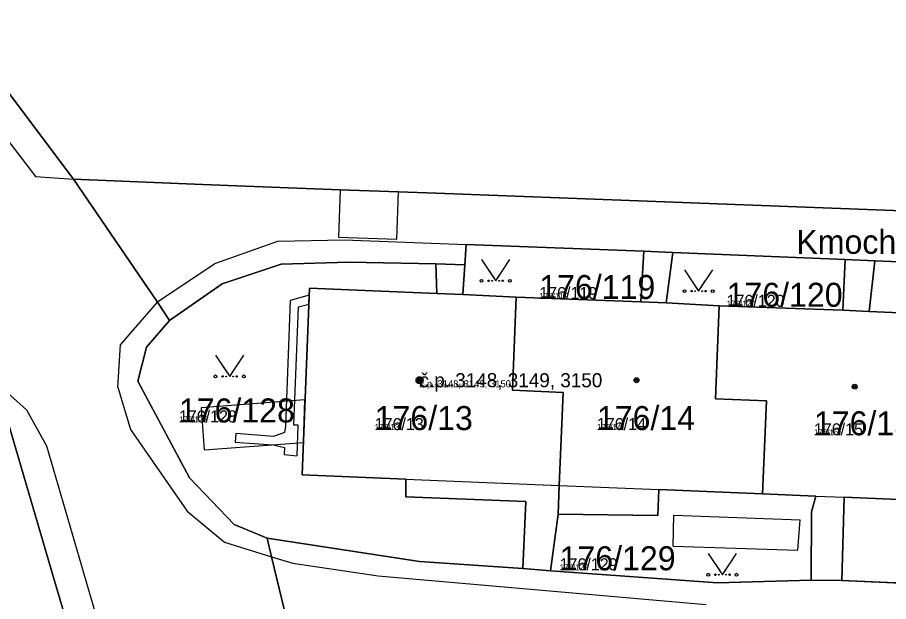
# Model space of a CAD drawing. Extents: x -759873 to -758487, y -975024 to -973516.
# Drawn here: x -759724.3 to -759662.7, y -974881.1 to -974839.8 of the extents above; entities that cross this region are included whole.
import ezdxf

# ---------------------------------------------------------------- set-up
doc = ezdxf.new("R2010")
doc.units = 0
for name, color, linetype in [('KAT_02_hranice parcel', 7, 'Continuous'), ('KAT_03_1000_st čísla parcelní', 7, 'Continuous'), ('KAT_03_1000_čísla parcelní', 7, 'Continuous'), ('KAT_03_1000_čísla popisná', 7, 'Continuous'), ('KAT_03_250_st čísla parcelní', 7, 'Continuous'), ('KAT_03_250_čísla parcelní', 7, 'Continuous'), ('KAT_03_250_čísla popisná', 7, 'Continuous'), ('KAT_03_500_st čísla parcelní', 7, 'Continuous'), ('KAT_03_500_čísla parcelní', 7, 'Continuous'), ('KAT_03_500_čísla popisná', 7, 'Continuous'), ('KAT_04_vnitřní kresba', 7, 'Continuous'), ('KAT_05_1000_značky kultur', 7, 'Continuous'), ('KAT_05_250_značky kultur', 7, 'Continuous'), ('KAT_05_500_značky kultur', 7, 'Continuous'), ('KAT_07_1000_značky budov', 7, 'Continuous'), ('KAT_07_250_značky budov', 7, 'Continuous'), ('KAT_07_500_značky budov', 7, 'Continuous'), ('KAT_10_věcná břemena', 7, 'Continuous'), ('KAT_13_popis', 7, 'Continuous'), ('KAT_14_plocha_budovy', 7, 'Continuous'), ('KAT_14_plocha_pozemek', 7, 'Continuous')]:
    doc.layers.add(name, color=color, linetype=linetype)

msp = doc.modelspace()

# ---------------------------------------------------------------- linework, layer by layer
at = {"layer": 'KAT_02_hranice parcel'}
for p, q in [((-759677.93, -974856.42), (-759679.98, -974856.34)), ((-759677.93, -974856.42), (-759665.73, -974856.93)), ((-759663.64, -974857.01), (-759665.73, -974856.93)), ((-759663.64, -974857.01), (-759647.4, -974857.67)), ((-759692.65, -974857.3), (-759694.7, -974857.23)), ((-759686.6, -974878.96), (-759686.05, -974874.96)), ((-759688.56, -974878.81), (-759686.6, -974878.96)), ((-759668.14, -974879.63), (-759665.96, -974879.65)), ((-759665.96, -974879.65), (-759649.68, -974880.37))]:
    msp.add_line(p, q, dxfattribs=at)
for points in [[(-759720.36, -974851.23), (-759726.2, -974843.46), (-759733.59, -974836.28), (-759747.09, -974826.92)], [(-759613.51, -974855.38), (-759629.09, -974854.78), (-759656.08, -974853.68), (-759679.76, -974852.8), (-759694.68, -974852.23), (-759697.34, -974852.13), (-759701.47, -974851.98), (-759711.23, -974851.62), (-759720.36, -974851.23)], [(-759713.55, -974861.23), (-759714.42, -974859.95), (-759720.36, -974851.23)], [(-759692.65, -974857.3), (-759692.55, -974855.85), (-759679.98, -974856.34)], [(-759679.98, -974856.34), (-759680.2, -974859.92), (-759689.02, -974859.59)], [(-759674.64, -974860.19), (-759678.4, -974860), (-759677.93, -974856.42)], [(-759665.73, -974856.93), (-759665.9, -974860.52), (-759674.64, -974860.19)], [(-759656.41, -974860.94), (-759664.04, -974860.6), (-759663.64, -974857.01)], [(-759713.55, -974861.23), (-759709.84, -974858.64), (-759705.65, -974857.24), (-759700.87, -974857.12), (-759694.7, -974857.23)], [(-759694.7, -974857.23), (-759694.64, -974859.32), (-759703.66, -974858.95), (-759704.17, -974872.17), (-759696.82, -974872.47), (-759696.84, -974873.72), (-759688.34, -974874.06), (-759688.56, -974878.81)], [(-759689.02, -974859.59), (-759692.8, -974859.4), (-759692.65, -974857.3)], [(-759686.05, -974874.96), (-759685.97, -974872.92), (-759685.69, -974866.33), (-759689.29, -974866.18), (-759689.02, -974859.59)], [(-759671.59, -974873.52), (-759671.31, -974866.93), (-759674.91, -974866.78), (-759674.64, -974860.19)], [(-759706.64, -974876.66), (-759708.99, -974875.68), (-759712.14, -974872.37), (-759715.8, -974865.54), (-759715.19, -974863.12), (-759713.55, -974861.23)], [(-759726.65, -974903.86), (-759722.01, -974906.18), (-759718.12, -974905.68), (-759715.36, -974903.46), (-759715.21, -974901.51), (-759717.33, -974894.35), (-759721.59, -974880.08), (-759725.83, -974865.65)], [(-759686.05, -974874.96), (-759679, -974875.06), (-759678.93, -974873.21), (-759671.59, -974873.52)], [(-759671.59, -974873.52), (-759667.8, -974873.67), (-759668.11, -974874.8), (-759668.14, -974879.63)], [(-759665.96, -974879.65), (-759665.8, -974873.76), (-759656.96, -974874.12)], [(-759706.64, -974876.66), (-759695.86, -974878.31), (-759688.56, -974878.81)], [(-759704.55, -974885.39), (-759706.33, -974877.97), (-759706.64, -974876.66)], [(-759686.6, -974878.96), (-759674.76, -974879.81), (-759668.14, -974879.63)]]:
    msp.add_lwpolyline(points, dxfattribs=at)
at = {"layer": 'KAT_03_1000_čísla popisná'}
msp.add_circle((-759695.86, -974865.47), 0.25, dxfattribs=at)
at = {"layer": 'KAT_03_250_čísla popisná'}
msp.add_circle((-759695.86, -974865.47), 0.0625, dxfattribs=at)
at = {"layer": 'KAT_03_500_čísla popisná'}
msp.add_circle((-759695.86, -974865.47), 0.125, dxfattribs=at)
at = {"layer": 'KAT_04_vnitřní kresba'}
for p, q in [((-759727.75, -974844.9), (-759723.04, -974851.05)), ((-759723.04, -974851.05), (-759720.36, -974851.23)), ((-759710.35, -974857.21), (-759705.9, -974855.63)), ((-759705.9, -974855.63), (-759701.2, -974855.52)), ((-759701.2, -974855.52), (-759692.55, -974855.85)), ((-759714.35, -974859.86), (-759710.35, -974857.21)), ((-759694.64, -974859.32), (-759692.8, -974859.4)), ((-759717.03, -974862.96), (-759714.42, -974859.95)), ((-759714.42, -974859.95), (-759714.35, -974859.86)), ((-759680.2, -974859.92), (-759678.4, -974860)), ((-759665.9, -974860.52), (-759664.04, -974860.6)), ((-759717.21, -974865.95), (-759717.03, -974862.96)), ((-759725.83, -974865.65), (-759723.69, -974867.57)), ((-759717.21, -974865.95), (-759716.32, -974868.96)), ((-759723.69, -974867.57), (-759722.27, -974870.12)), ((-759716.32, -974868.96), (-759712.31, -974874.74)), ((-759722.27, -974870.12), (-759715.38, -974893.73)), ((-759696.82, -974872.47), (-759685.97, -974872.92)), ((-759685.97, -974872.92), (-759678.93, -974873.21)), ((-759667.8, -974873.67), (-759665.8, -974873.76)), ((-759712.31, -974874.74), (-759709.67, -974876.94)), ((-759677.91, -974877.22), (-759677.85, -974875.02)), ((-759677.85, -974875.02), (-759668.92, -974875.36)), ((-759669.08, -974877.51), (-759668.92, -974875.36)), ((-759709.67, -974876.94), (-759706.33, -974877.97)), ((-759677.91, -974877.22), (-759669.08, -974877.51)), ((-759706.33, -974877.97), (-759704.82, -974878.43)), ((-759704.82, -974878.43), (-759698.79, -974879.31)), ((-759698.79, -974879.31), (-759675.58, -974881.34))]:
    msp.add_line(p, q, dxfattribs=at)
at = {"layer": 'KAT_05_1000_značky kultur'}
for points in [[(-759691.47, -974856.929), (-759690.47, -974858.43), (-759689.47, -974856.929)], [(-759677.11, -974857.659), (-759676.11, -974859.16), (-759675.11, -974857.659)], [(-759710.3, -974863.699), (-759709.3, -974865.2), (-759708.3, -974863.699)], [(-759675.42, -974877.739), (-759674.42, -974879.24), (-759673.42, -974877.739)]]:
    msp.add_lwpolyline(points, dxfattribs=at)
for centre in [(-759691.47, -974858.429), (-759689.47, -974858.429), (-759677.11, -974859.159), (-759675.11, -974859.159), (-759710.3, -974865.199), (-759708.3, -974865.199), (-759675.42, -974879.239), (-759673.42, -974879.239)]:
    msp.add_circle(centre, 0.1, dxfattribs=at)
at = {"layer": 'KAT_05_250_značky kultur'}
for points in [[(-759690.72, -974858.055), (-759690.47, -974858.43), (-759690.22, -974858.055)], [(-759676.36, -974858.785), (-759676.11, -974859.16), (-759675.86, -974858.785)], [(-759709.55, -974864.825), (-759709.3, -974865.2), (-759709.05, -974864.825)], [(-759674.67, -974878.865), (-759674.42, -974879.24), (-759674.17, -974878.865)]]:
    msp.add_lwpolyline(points, dxfattribs=at)
for centre in [(-759690.72, -974858.43), (-759690.22, -974858.43), (-759676.36, -974859.16), (-759675.86, -974859.16), (-759709.55, -974865.2), (-759709.05, -974865.2), (-759674.67, -974879.24), (-759674.17, -974879.24)]:
    msp.add_circle(centre, 0.025, dxfattribs=at)
at = {"layer": 'KAT_05_500_značky kultur'}
for points in [[(-759690.97, -974857.679), (-759690.47, -974858.43), (-759689.97, -974857.679)], [(-759676.61, -974858.41), (-759676.11, -974859.16), (-759675.61, -974858.41)], [(-759709.8, -974864.449), (-759709.3, -974865.2), (-759708.8, -974864.449)], [(-759674.92, -974878.49), (-759674.42, -974879.24), (-759673.92, -974878.49)]]:
    msp.add_lwpolyline(points, dxfattribs=at)
for centre in [(-759690.97, -974858.43), (-759689.97, -974858.43), (-759676.61, -974859.16), (-759675.61, -974859.16), (-759709.8, -974865.2), (-759708.8, -974865.2), (-759674.92, -974879.24), (-759673.92, -974879.24)]:
    msp.add_circle(centre, 0.05, dxfattribs=at)
at = {"layer": 'KAT_07_1000_značky budov'}
for centre in [(-759695.867, -974865.469), (-759680.507, -974865.469), (-759665.057, -974865.929)]:
    msp.add_circle(centre, 0.175, dxfattribs=at)
at = {"layer": 'KAT_07_250_značky budov'}
for centre in [(-759695.862, -974865.47), (-759680.502, -974865.47), (-759665.052, -974865.93)]:
    msp.add_circle(centre, 0.0437, dxfattribs=at)
at = {"layer": 'KAT_07_500_značky budov'}
for centre in [(-759695.863, -974865.47), (-759680.503, -974865.47), (-759665.053, -974865.93)]:
    msp.add_circle(centre, 0.0875, dxfattribs=at)
at = {"layer": 'KAT_10_věcná břemena'}
for points in [[(-759697.34, -974852.13), (-759701.47, -974851.98), (-759701.59, -974855.33), (-759697.46, -974855.48)], [(-759703.7, -974860.08), (-759703.68, -974859.45), (-759705.02, -974859.82), (-759705.35, -974868.72), (-759705.41, -974869.18), (-759706.21, -974869.45), (-759708.87, -974869.25), (-759708.91, -974869.85), (-759706.22, -974870.05), (-759705.43, -974870.24), (-759705.44, -974870.74), (-759704.53, -974870.83), (-759704.46, -974868.66), (-759704.75, -974868.65), (-759704.44, -974860.28)], [(-759711.33, -974867.42), (-759711.1, -974870.41), (-759704.08, -974869.88), (-759703.97, -974866.86)]]:
    msp.add_lwpolyline(points, close=True, dxfattribs=at)
at = {"layer": 'KAT_14_plocha_budovy'}
msp.add_lwpolyline([(-759678.4, -974860), (-759680.2, -974859.92), (-759689.02, -974859.59), (-759692.8, -974859.4), (-759694.64, -974859.32), (-759703.66, -974858.95), (-759704.17, -974872.17), (-759696.82, -974872.47), (-759685.97, -974872.92), (-759678.93, -974873.21), (-759671.59, -974873.52), (-759667.8, -974873.67), (-759665.8, -974873.76), (-759656.96, -974874.12), (-759656.41, -974860.94), (-759664.04, -974860.6), (-759665.9, -974860.52), (-759674.64, -974860.19)], close=True, dxfattribs=at)
at = {"layer": 'KAT_14_plocha_pozemek'}
for points in [[(-759779.06, -974769.72), (-759779.44, -974777.04), (-759772.97, -974781.39), (-759761.49, -974788.95), (-759760.72, -974789.46), (-759745.11, -974799.84), (-759733.13, -974807.82), (-759734.33, -974809.6), (-759736.06, -974812.44), (-759729.75, -974816.63), (-759737.09, -974827.63), (-759744.46, -974822.74), (-759747.09, -974826.92), (-759733.59, -974836.28), (-759726.2, -974843.46), (-759720.36, -974851.23), (-759711.23, -974851.62), (-759701.47, -974851.98), (-759697.34, -974852.13), (-759694.68, -974852.23), (-759679.76, -974852.8), (-759656.08, -974853.68)], [(-759704.55, -974885.39), (-759706.33, -974877.97), (-759706.64, -974876.66), (-759708.99, -974875.68), (-759712.14, -974872.37), (-759715.8, -974865.54), (-759715.19, -974863.12), (-759713.55, -974861.23), (-759714.42, -974859.95), (-759720.36, -974851.23), (-759726.2, -974843.46)], [(-759656.08, -974853.68), (-759679.76, -974852.8), (-759694.68, -974852.23), (-759697.34, -974852.13), (-759701.47, -974851.98), (-759711.23, -974851.62), (-759720.36, -974851.23), (-759714.42, -974859.95), (-759713.55, -974861.23), (-759709.84, -974858.64), (-759705.65, -974857.24), (-759700.87, -974857.12), (-759694.7, -974857.23), (-759692.65, -974857.3), (-759692.55, -974855.85), (-759679.98, -974856.34), (-759677.93, -974856.42), (-759665.73, -974856.93), (-759663.64, -974857.01), (-759647.4, -974857.67)], [(-759725.83, -974865.65), (-759721.59, -974880.08), (-759717.33, -974894.35)], [(-759649.68, -974880.37), (-759665.96, -974879.65), (-759668.14, -974879.63), (-759674.76, -974879.81), (-759686.6, -974878.96), (-759688.56, -974878.81), (-759695.86, -974878.31), (-759706.64, -974876.66), (-759706.33, -974877.97), (-759704.55, -974885.39), (-759692.32, -974885.8), (-759692.32, -974891.5), (-759674.78, -974892.27), (-759648.58, -974893.39)]]:
    msp.add_lwpolyline(points, dxfattribs=at)
for points in [[(-759717.33, -974894.35), (-759721.59, -974880.08), (-759725.83, -974865.65), (-759731.62, -974862.36), (-759740.87, -974878.88), (-759741.24, -974879.53), (-759741.85, -974880.62), (-759756.7, -974872.25), (-759781.8, -974858.13), (-759786.5, -974855.48), (-759787.37, -974859.06), (-759787.62, -974860.09), (-759787.96, -974861.21), (-759790.8, -974870.73), (-759779.51, -974876.07), (-759763.52, -974883.39), (-759745.63, -974891.96), (-759725.52, -974901.55), (-759726.65, -974903.86), (-759722.01, -974906.18), (-759718.12, -974905.68), (-759715.36, -974903.46), (-759715.21, -974901.51)], [(-759692.65, -974857.3), (-759692.8, -974859.4), (-759689.02, -974859.59), (-759680.2, -974859.92), (-759679.98, -974856.34), (-759692.55, -974855.85)], [(-759678.93, -974873.21), (-759671.59, -974873.52), (-759671.31, -974866.93), (-759674.91, -974866.78), (-759674.64, -974860.19), (-759678.4, -974860), (-759677.93, -974856.42), (-759679.98, -974856.34), (-759680.2, -974859.92), (-759689.02, -974859.59), (-759689.29, -974866.18), (-759685.69, -974866.33), (-759685.97, -974872.92), (-759686.05, -974874.96), (-759679, -974875.06)], [(-759677.93, -974856.42), (-759678.4, -974860), (-759674.64, -974860.19), (-759665.9, -974860.52), (-759665.73, -974856.93)], [(-759656.41, -974860.94), (-759664.04, -974860.6), (-759663.64, -974857.01), (-759665.73, -974856.93), (-759665.9, -974860.52), (-759674.64, -974860.19), (-759674.91, -974866.78), (-759671.31, -974866.93), (-759671.59, -974873.52), (-759667.8, -974873.67), (-759668.11, -974874.8), (-759668.14, -974879.63), (-759665.96, -974879.65), (-759665.8, -974873.76), (-759656.96, -974874.12)], [(-759663.64, -974857.01), (-759664.04, -974860.6), (-759656.41, -974860.94), (-759647.46, -974861.28), (-759647.4, -974857.67)], [(-759688.56, -974878.81), (-759688.34, -974874.06), (-759696.84, -974873.72), (-759696.82, -974872.47), (-759704.17, -974872.17), (-759703.66, -974858.95), (-759694.64, -974859.32), (-759694.7, -974857.23), (-759700.87, -974857.12), (-759705.65, -974857.24), (-759709.84, -974858.64), (-759713.55, -974861.23), (-759715.19, -974863.12), (-759715.8, -974865.54), (-759712.14, -974872.37), (-759708.99, -974875.68), (-759706.64, -974876.66), (-759695.86, -974878.31)], [(-759696.82, -974872.47), (-759696.84, -974873.72), (-759688.34, -974874.06), (-759688.56, -974878.81), (-759686.6, -974878.96), (-759686.05, -974874.96), (-759685.97, -974872.92), (-759685.69, -974866.33), (-759689.29, -974866.18), (-759689.02, -974859.59), (-759692.8, -974859.4), (-759692.65, -974857.3), (-759694.7, -974857.23), (-759694.64, -974859.32), (-759703.66, -974858.95), (-759704.17, -974872.17)], [(-759674.76, -974879.81), (-759668.14, -974879.63), (-759668.11, -974874.8), (-759667.8, -974873.67), (-759671.59, -974873.52), (-759678.93, -974873.21), (-759679, -974875.06), (-759686.05, -974874.96), (-759686.6, -974878.96)], [(-759649.68, -974880.37), (-759649.32, -974874.44), (-759656.96, -974874.12), (-759665.8, -974873.76), (-759665.96, -974879.65)]]:
    msp.add_lwpolyline(points, close=True, dxfattribs=at)

# ---------------------------------------------------------------- texts
at = {"layer": 'KAT_03_1000_st čísla parcelní'}
for s, p in [('176/13', (-759699.04, -974869)), ('176/14', (-759683.31, -974869)), ('176/15', (-759667.95, -974869.37))]:
    msp.add_text(s, height=1.7, dxfattribs=at).set_placement(p)
at = {"layer": 'KAT_03_1000_čísla parcelní'}
for s, p in [('176/119', (-759687.39, -974859.72)), ('176/120', (-759674.13, -974860.27)), ('176/128', (-759712.9, -974868.46)), ('176/129', (-759685.95, -974878.929))]:
    msp.add_text(s, height=1.7, dxfattribs=at).set_placement(p)
at = {"layer": 'KAT_03_1000_čísla popisná'}
msp.add_text('č.p. 3148, 3149, 3150', height=1, dxfattribs=at).set_placement((-759695.86, -974865.97))
at = {"layer": 'KAT_03_250_st čísla parcelní'}
for s, p in [('176/13', (-759699.04, -974869)), ('176/14', (-759683.31, -974869)), ('176/15', (-759667.95, -974869.37))]:
    msp.add_text(s, height=0.425, dxfattribs=at).set_placement(p)
at = {"layer": 'KAT_03_250_čísla parcelní'}
for s, p in [('176/119', (-759687.39, -974859.72)), ('176/120', (-759674.13, -974860.27)), ('176/128', (-759712.9, -974868.46)), ('176/129', (-759685.95, -974878.929))]:
    msp.add_text(s, height=0.425, dxfattribs=at).set_placement(p)
at = {"layer": 'KAT_03_250_čísla popisná'}
msp.add_text('č.p. 3148, 3149, 3150', height=0.25, dxfattribs=at).set_placement((-759695.86, -974865.97))
at = {"layer": 'KAT_03_500_st čísla parcelní'}
for s, p in [('176/13', (-759699.04, -974869)), ('176/14', (-759683.31, -974869)), ('176/15', (-759667.95, -974869.37))]:
    msp.add_text(s, height=0.85, dxfattribs=at).set_placement(p)
at = {"layer": 'KAT_03_500_čísla parcelní'}
for s, p in [('176/119', (-759687.39, -974859.72)), ('176/120', (-759674.13, -974860.27)), ('176/128', (-759712.9, -974868.46)), ('176/129', (-759685.95, -974878.929))]:
    msp.add_text(s, height=0.85, dxfattribs=at).set_placement(p)
at = {"layer": 'KAT_03_500_čísla popisná'}
msp.add_text('č.p. 3148, 3149, 3150', height=0.5, dxfattribs=at).set_placement((-759695.86, -974865.97))
at = {"layer": 'KAT_13_popis'}
msp.add_text('Kmochova', height=1.7, dxfattribs=at).set_placement((-759669.19, -974856.52))

doc.saveas('drawing.dxf')
